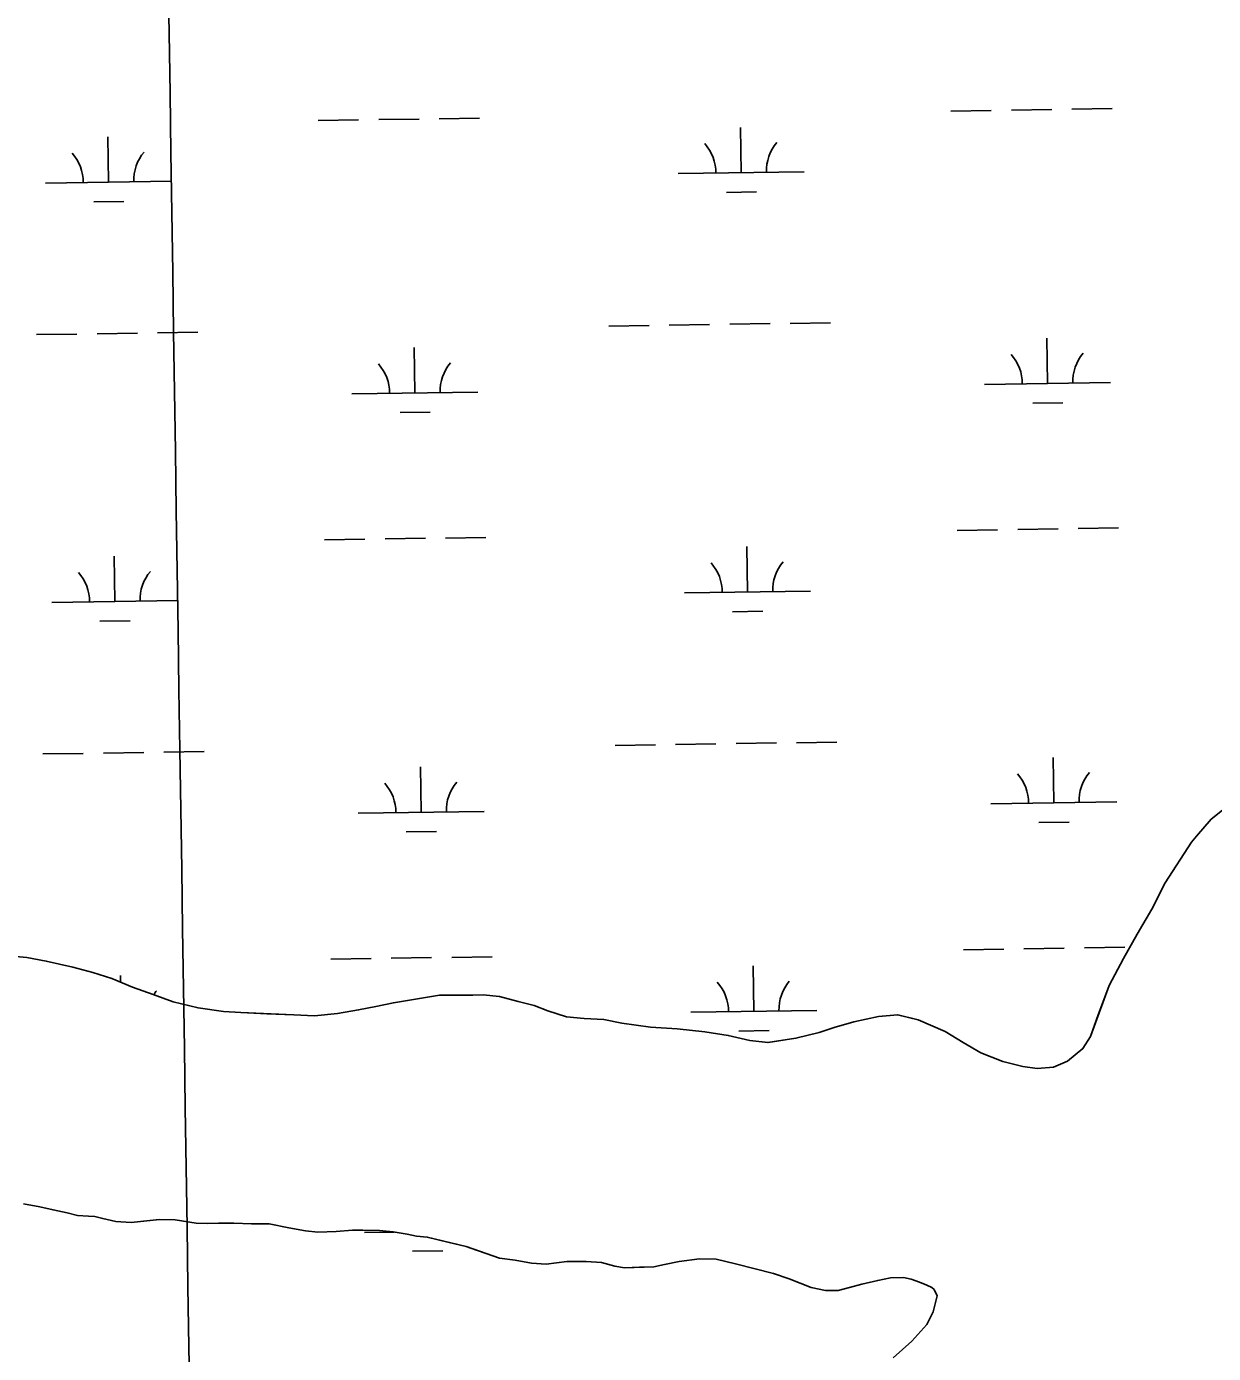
# Model space of a CAD drawing. Extents: x 3807117 to 3845308, y 337856 to 363736.
# Drawn here: x 3826937 to 3827878, y 357809 to 358862 of the extents above; entities that cross this region are included whole.
import ezdxf

# ---------------------------------------------------------------- set-up
doc = ezdxf.new("R2010")
doc.units = 0
for name, color, linetype in [('V-GRID-MAJR', 7, 'Continuous'), ('V-TOPO-SHOR', 7, 'Continuous'), ('V-WETL-SWMP', 7, 'Continuous')]:
    doc.layers.add(name, color=color, linetype=linetype)

msp = doc.modelspace()

# ---------------------------------------------------------------- linework, layer by layer
at = {"layer": 'V-GRID-MAJR'}
msp.add_spline([(3827279.7490000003, 343519.83400000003), (3827189.006, 349576.481), (3827098.2120000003, 355636.598), (3827007.418, 361696.713), (3827007.366, 361700.18200000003)], degree=3, dxfattribs=at)
at = {"layer": 'V-TOPO-SHOR'}
for points in [[(3826922.579, 358124.272), (3826936.973, 358123.027), (3826952.523, 358120.219), (3826973.511, 358115.435), (3826989.4450000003, 358111.069), (3827004.596, 358106.318), (3827020.904, 358099.612), (3827037.216, 358093.688), (3827053.139, 358087.765), (3827072.96, 358082.987), (3827093.182, 358080.152), (3827106.7970000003, 358079.3), (3827127.418, 358078.412), (3827148.816, 358077.517), (3827165.157, 358076.65), (3827183.458, 358078.498), (3827200.2060000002, 358081.52), (3827213.842, 358084.17100000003), (3827227.869, 358087.208), (3827264.481, 358093.235), (3827279.659, 358093.153), (3827290.943, 358093.094), (3827299.117, 358093.438), (3827311.951, 358092.201), (3827326.72, 358088.23), (3827339.544, 358085.047), (3827350.417, 358080.707), (3827365.179, 358075.956), (3827379.181, 358074.715), (3827394.744, 358073.853), (3827409.127, 358071.049), (3827431.682, 358067.813), (3827453.077, 358066.531), (3827474.858, 358064.078), (3827493.521, 358061.253), (3827510.622, 358057.268), (3827525.0130000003, 358055.636), (3827547.211, 358059.017), (3827565.529, 358063.588), (3827577.612, 358067.414), (3827593.203, 358071.999), (3827612.684, 358076.175), (3827627.87, 358077.65), (3827644.1920000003, 358073.668), (3827665.545, 358064.215), (3827679.895, 358055.574), (3827693.86, 358047.327), (3827711.338, 358040.618), (3827727.271, 358036.639), (3827738.548, 358035.021), (3827751.397, 358036.118), (3827762.7060000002, 358040.728), (3827774.826, 358050.78), (3827780.714, 358060.477), (3827787.032, 358077.566), (3827795.722, 358100.87), (3827807.123, 358122.21), (3827817.734, 358141.61100000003), (3827829.5160000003, 358161.395), (3827840.137, 358182.352), (3827860.936, 358214.538), (3827864.852, 358219.18700000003), (3827876.6010000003, 358232.745), (3827932.4930000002, 358277.58400000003)], [(3827254.704, 357901.266), (3827246.112, 357902.093), (3827238.696, 357903.697), (3827227.764, 357905.319), (3827216.83, 357906.55), (3827203.545, 357906.621), (3827195.338, 357906.666), (3827182.438, 357905.564), (3827167.9790000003, 357905.251), (3827158.214, 357906.087), (3827144.941, 357908.501), (3827129.329, 357911.713), (3827115.264, 357911.788), (3827101.198, 357912.255), (3827089.086, 357912.321), (3827080.486, 357911.977), (3827071.502, 357912.417), (3827054.7120000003, 357914.852), (3827042.211, 357915.311), (3827029.698, 357913.816), (3827019.9250000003, 357912.696), (3827007.815, 357913.543), (3826997.278, 357915.944), (3826991.036, 357917.541), (3826985.9590000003, 357917.95900000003), (3826977.363, 357918.397), (3826969.169, 357920.39400000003), (3826957.85, 357922.8), (3826947.313, 357925.203), (3826934.431, 357927.615)], [(3827624.2260000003, 357805.487), (3827639.146, 357818.69), (3827650.94, 357831.912), (3827656.075, 357842.044), (3827658.471, 357851.409), (3827659.27, 357854.53), (3827656.951, 357859.624), (3827655.006, 357861.197), (3827651.11, 357863.173), (3827645.261, 357865.549), (3827638.632, 357867.928), (3827632.386, 357869.135), (3827622.225, 357868.799), (3827612.055, 357866.9), (3827599.534, 357863.843), (3827589.75, 357861.16000000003), (3827580.751, 357858.864), (3827570.591, 357858.917), (3827559.274, 357861.324), (3827541.727, 357868.06200000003), (3827529.2460000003, 357872.428), (3827499.198, 357880.016), (3827483.9790000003, 357883.614), (3827470.696, 357884.077), (3827454.662, 357881.82), (3827442.927, 357879.539), (3827434.321, 357877.63), (3827422.988, 357877.3), (3827411.2630000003, 357876.974), (3827403.454, 357878.189), (3827392.919, 357880.98), (3827380.811, 357881.826), (3827365.572, 357881.91000000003), (3827349.149, 357879.653), (3827337.431, 357880.499), (3827324.549, 357882.914), (3827312.054, 357884.544), (3827301.523, 357888.118), (3827293.722, 357890.895), (3827285.532, 357893.67600000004), (3827271.094, 357897.27), (3827254.704, 357901.266)]]:
    msp.add_lwpolyline(points, dxfattribs=at)
at = {"layer": 'V-WETL-SWMP'}
for p, q in [((3827670.097446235, 358794.513534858), (3827702.093855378, 358794.99291145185)), ((3827718.09205995, 358795.2325997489), (3827750.088469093, 358795.7119763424)), ((3827766.0866736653, 358795.9516646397), (3827798.0830828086, 358796.4310412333)), ((3827168.2457674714, 358786.9946927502), (3827200.242176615, 358787.47406934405)), ((3827216.2403811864, 358787.7137576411), (3827248.2367903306, 358788.1931342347)), ((3827264.2349949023, 358788.43282253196), (3827296.2314040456, 358788.9121991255)), ((3827001.8960599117, 358738.0671975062), (3827001.356761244, 358774.0631577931)), ((3827503.747738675, 358745.586039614), (3827503.208440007, 358781.5819999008)), ((3827453.753349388, 358744.8370136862), (3827553.7421279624, 358746.33506554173)), ((3826951.9016706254, 358737.3181715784), (3827051.890449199, 358738.816223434)), ((3826990.128570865, 358722.4581628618), (3827014.125877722, 358722.8176953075)), ((3827491.980249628, 358729.9770049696), (3827515.977556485, 358730.3365374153)), ((3827542.6982950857, 358626.08512944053), (3827574.694704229, 358626.56450603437)), ((3826944.8573888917, 358617.12815755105), (3826976.853798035, 358617.6075341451)), ((3826992.8520026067, 358617.8472224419), (3827024.848411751, 358618.32659903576)), ((3827040.8466163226, 358618.5662873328), (3827072.843025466, 358619.04566392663)), ((3827398.7144539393, 358623.9279347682), (3827430.710863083, 358624.40731136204)), ((3827446.709067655, 358624.64699965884), (3827478.705476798, 358625.1263762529)), ((3827494.70368137, 358625.3660645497), (3827526.7000905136, 358625.8454411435)), ((3827244.8999428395, 358570.8757604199), (3827244.360644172, 358606.8717207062)), ((3827746.751621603, 358578.3946025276), (3827746.2123229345, 358614.390562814)), ((3827696.7572323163, 358577.6455765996), (3827796.74601089, 358579.1436284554)), ((3827194.905553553, 358570.12673449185), (3827294.8943321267, 358571.6247863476)), ((3827734.9841325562, 358562.7855678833), (3827758.981439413, 358563.14510032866)), ((3827233.1324537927, 358555.2667257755), (3827257.12976065, 358555.62625822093)), ((3827675.081090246, 358461.87586573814), (3827707.0774993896, 358462.355242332)), ((3827723.075703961, 358462.594930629), (3827755.072113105, 358463.0743072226)), ((3827771.0703176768, 358463.3139955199), (3827803.06672682, 358463.7933721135)), ((3827173.229411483, 358454.3570236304), (3827205.225820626, 358454.83640022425)), ((3827221.2240251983, 358455.0760885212), (3827253.2204343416, 358455.5554651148)), ((3827269.2186389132, 358455.7951534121), (3827301.2150480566, 358456.2745300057)), ((3827508.731382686, 358412.9483704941), (3827508.1920840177, 358448.944330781)), ((3827006.879703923, 358405.4295283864), (3827006.340405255, 358441.4254886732)), ((3826956.8853146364, 358404.6805024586), (3827056.87409321, 358406.17855431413)), ((3827458.7369934, 358412.1993445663), (3827558.725771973, 358413.6973964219)), ((3827496.9638936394, 358397.33933584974), (3827520.9612004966, 358397.6988682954)), ((3826995.1122148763, 358389.820493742), (3827019.109521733, 358390.1800261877)), ((3827403.6980979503, 358291.2902656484), (3827435.6945070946, 358291.7696422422)), ((3827451.692711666, 358292.009330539), (3827483.6891208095, 358292.48870713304)), ((3827499.687325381, 358292.72839542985), (3827531.683734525, 358293.2077720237)), ((3827547.6819390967, 358293.4474603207), (3827579.67834824, 358293.92683691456)), ((3826949.8410329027, 358284.49048843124), (3826981.837442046, 358284.9698650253)), ((3826997.835646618, 358285.20955332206), (3827029.8320557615, 358285.6889299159)), ((3827045.830260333, 358285.9286182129), (3827077.8266694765, 358286.40799480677)), ((3827751.7352656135, 358245.7569334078), (3827751.1959669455, 358281.75289369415)), ((3827249.883586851, 358238.2380913), (3827249.3442881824, 358274.2340515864)), ((3827199.889197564, 358237.489065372), (3827299.8779761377, 358238.9871172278)), ((3827701.7408763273, 358245.00790747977), (3827801.7296549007, 358246.5059593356)), ((3827739.9677765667, 358230.1478987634), (3827763.965083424, 358230.50743120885)), ((3827238.1160978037, 358222.6290566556), (3827262.1134046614, 358222.98858910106)), ((3827178.2130554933, 358121.7193545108), (3827210.209464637, 358122.1987311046)), ((3827226.2076692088, 358122.43841940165), (3827258.204078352, 358122.91779599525)), ((3827274.2022829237, 358123.1574842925), (3827306.198692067, 358123.6368608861)), ((3827680.064734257, 358129.23819661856), (3827712.0611434, 358129.7175732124)), ((3827728.059347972, 358129.95726150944), (3827760.0557571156, 358130.43663810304)), ((3827776.0539616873, 358130.6763264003), (3827808.0503708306, 358131.15570299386)), ((3827513.715026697, 358080.31070137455), (3827513.1757280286, 358116.30666166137)), ((3827011.4029979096, 358103.5183234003), (3827011.324049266, 358108.78781955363)), ((3827463.7206374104, 358079.56167544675), (3827563.709415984, 358081.05972730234)), ((3827501.9475376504, 358064.70166673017), (3827525.944844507, 358065.06119917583)), ((3827204.8728415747, 357904.8513962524), (3827228.52702922, 357905.2057880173)), ((3827243.0997418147, 357889.99138753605), (3827267.097048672, 357890.3509199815))]:
    msp.add_line(p, q, dxfattribs=at)
for points in [[(3827932.4930000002, 358277.58400000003), (3827876.6010000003, 358232.744), (3827864.853, 358219.18700000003), (3827860.936, 358214.539), (3827840.136, 358182.351), (3827829.5160000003, 358161.39400000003), (3827817.734, 358141.61100000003), (3827807.122, 358122.211), (3827795.721, 358100.869), (3827780.714, 358060.478), (3827774.825, 358050.781), (3827762.7060000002, 358040.728), (3827751.396, 358036.119), (3827738.548, 358035.021), (3827727.271, 358036.639), (3827711.3370000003, 358040.617), (3827693.861, 358047.327), (3827679.896, 358055.575), (3827665.544, 358064.21400000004), (3827644.1920000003, 358073.669), (3827627.869, 358077.64900000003), (3827612.684, 358076.175), (3827593.203, 358071.999), (3827577.612, 358067.414), (3827565.528, 358063.588), (3827547.2120000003, 358059.017), (3827525.012, 358055.635), (3827510.622, 358057.26900000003), (3827493.521, 358061.253), (3827474.8570000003, 358064.078), (3827453.077, 358066.531), (3827431.681, 358067.814), (3827409.127, 358071.05), (3827394.7430000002, 358073.852), (3827379.182, 358074.71400000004), (3827365.179, 358075.957), (3827350.417, 358080.707), (3827339.544, 358085.047), (3827326.719, 358088.229), (3827311.952, 358092.201), (3827299.117, 358093.438), (3827290.943, 358093.093), (3827264.481, 358093.23600000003), (3827227.8680000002, 358087.208), (3827213.841, 358084.17), (3827200.207, 358081.52), (3827183.457, 358078.49700000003), (3827165.156, 358076.651), (3827148.816, 358077.517), (3827106.7970000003, 358079.30100000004), (3827093.181, 358080.153), (3827072.96, 358082.987), (3827053.139, 358087.764), (3827037.216, 358093.68700000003)], [(3827037.216, 358093.68700000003), (3827020.903, 358099.613), (3827004.595, 358106.317), (3826989.444, 358111.069), (3826973.512, 358115.436), (3826952.523, 358120.219), (3826936.972, 358123.027), (3826922.58, 358124.273)], [(3826934.431, 357927.616), (3826947.313, 357925.202), (3826957.85, 357922.8), (3826969.169, 357920.395), (3826977.364, 357918.397), (3826985.958, 357917.95900000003), (3826991.035, 357917.541), (3826997.279, 357915.944), (3827007.816, 357913.543), (3827019.9250000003, 357912.696), (3827042.2120000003, 357915.31), (3827054.713, 357914.852), (3827071.502, 357912.417), (3827080.487, 357911.977), (3827089.085, 357912.321), (3827101.198, 357912.256), (3827115.2630000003, 357911.789), (3827129.33, 357911.713), (3827144.9420000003, 357908.502), (3827158.215, 357906.086), (3827167.9790000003, 357905.252), (3827182.438, 357905.564), (3827195.339, 357906.667), (3827216.83, 357906.55), (3827227.764, 357905.319), (3827238.696, 357903.697), (3827246.112, 357902.094), (3827254.704, 357901.266), (3827285.532, 357893.675), (3827312.054, 357884.544), (3827324.549, 357882.913), (3827337.431, 357880.499), (3827349.149, 357879.654), (3827365.572, 357881.91000000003)], [(3827365.572, 357881.91000000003), (3827380.811, 357881.827), (3827392.92, 357880.98), (3827403.455, 357878.188), (3827411.2630000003, 357876.974), (3827434.321, 357877.63), (3827442.9280000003, 357879.538), (3827454.663, 357881.819), (3827470.696, 357884.076), (3827483.9790000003, 357883.614), (3827499.199, 357880.015), (3827529.2460000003, 357872.428), (3827541.7260000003, 357868.06200000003), (3827559.273, 357861.324), (3827570.592, 357858.918), (3827580.751, 357858.864), (3827589.751, 357861.159), (3827599.534, 357863.842), (3827612.055, 357866.9), (3827622.225, 357868.799), (3827632.386, 357869.134), (3827638.631, 357867.928), (3827645.261, 357865.548), (3827651.11, 357863.172), (3827655.006, 357861.197), (3827656.952, 357859.623), (3827659.269, 357854.531), (3827656.075, 357842.044), (3827650.941, 357831.913), (3827639.146, 357818.691), (3827624.2260000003, 357805.48600000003)]]:
    msp.add_lwpolyline(points, dxfattribs=at)
for centre, radius, start, end in [((3827448.50388882, 358745.233221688), 35.24628790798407, 0.08653253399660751, 41.630190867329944), ((3827558.977362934, 358746.88835734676), 35.24628790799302, 140.0865295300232, 181.63018786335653), ((3826946.6522100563, 358737.7143795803), 35.24628790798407, 0.08653253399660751, 41.630190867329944), ((3827057.125684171, 358739.369515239), 35.24628790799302, 140.0865295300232, 181.63018786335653), ((3827300.129567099, 358572.17807815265), 35.24628790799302, 140.0865295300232, 181.63018786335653), ((3827691.5077717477, 358578.04178460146), 35.24628790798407, 0.08653253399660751, 41.630190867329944), ((3827801.981245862, 358579.69692026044), 35.24628790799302, 140.0865295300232, 181.63018786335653), ((3827189.6560929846, 358570.52294249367), 35.24628790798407, 0.08653253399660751, 41.630190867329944), ((3827563.9610069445, 358414.25068822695), 35.24628790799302, 140.0865295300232, 181.63018786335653), ((3826951.6358540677, 358405.0767104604), 35.24628790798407, 0.08653253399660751, 41.630190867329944), ((3827062.109328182, 358406.73184611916), 35.24628790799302, 140.0865295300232, 181.63018786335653), ((3827453.487532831, 358412.5955525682), 35.24628790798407, 0.08653253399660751, 41.630190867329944), ((3827696.491415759, 358245.40411548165), 35.24628790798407, 0.08653253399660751, 41.630190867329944), ((3827806.964889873, 358247.0592511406), 35.24628790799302, 140.0865295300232, 181.63018786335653), ((3827194.6397369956, 358237.88527337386), 35.24628790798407, 0.08653253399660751, 41.630190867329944), ((3827305.11321111, 358239.54040903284), 35.24628790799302, 140.0865295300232, 181.63018786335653), ((3827458.4711768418, 358079.95788344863), 35.24628790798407, 0.08653253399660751, 41.630190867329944), ((3827568.944650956, 358081.6130191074), 35.24628790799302, 140.0865295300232, 181.63018786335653), ((3827067.092972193, 358074.0941769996), 35.24628790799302, 140.0865295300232, 146.564965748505)]:
    msp.add_arc(centre, radius, start, end, dxfattribs=at)

doc.saveas('drawing.dxf')
